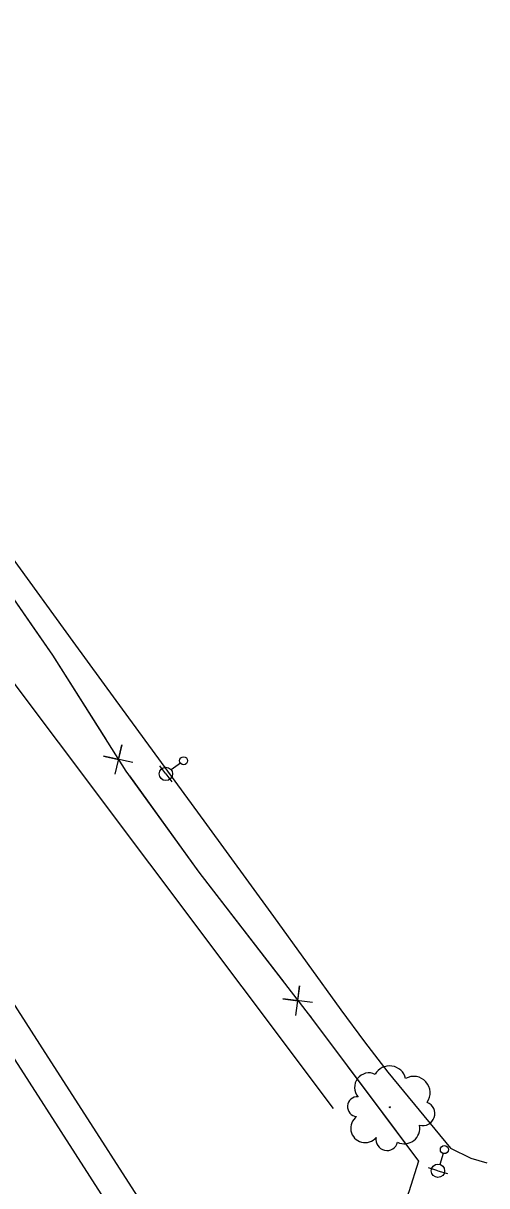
# Model space of a CAD drawing. Extents: x 1746719 to 1766531, y 631721 to 662391.
# Drawn here: x 1759021.9 to 1759195.3, y 643107.3 to 643542.4 of the extents above; entities that cross this region are included whole.
import ezdxf

# ---------------------------------------------------------------- set-up
doc = ezdxf.new("R2010")
doc.units = 0
for name, color, linetype in [('SURVEY - AERIAL SURVEY - Photo Control - Points - Elevations', 7, 'Continuous'), ('SURVEY - AERIAL SURVEY - Photo Control with Text', 7, 'Continuous'), ('SURVEY - CENTERLINE - Existing Roads - Development', 7, 'Continuous'), ('SURVEY - CENTERLINE - Existing Roads Curve Text', 7, 'Continuous'), ('SURVEY - CONTROL - Points - Locators', 7, 'Continuous')]:
    doc.layers.add(name, color=color, linetype=linetype)

msp = doc.modelspace()

# ---------------------------------------------------------------- linework, layer by layer
at = {"layer": 'SURVEY - AERIAL SURVEY - Photo Control - Points - Elevations'}
for points in [[(1758528.06, 643931.93), (1758563.85, 643876.61), (1758601.12, 643819.25), (1758634.52, 643767.49), (1758665.16, 643720.35), (1758703.51, 643661.29), (1758738.55, 643607.32), (1758780.47, 643542.02), (1758810.94, 643495.12), (1758838.28, 643453.17), (1758866.99, 643408.66), (1758892.36, 643369.61), (1758923.55, 643321.11), (1758957.87, 643268.54), (1758994.04, 643213.01), (1759028.02, 643160.29), (1759080.26, 643078.92)], [(1758518.82, 643925.96), (1758554.62, 643870.63), (1758591.89, 643813.27), (1758625.29, 643761.51), (1758655.94, 643714.35), (1758694.29, 643655.3), (1758729.31, 643601.35), (1758771.23, 643536.05), (1758801.72, 643489.13), (1758829.05, 643447.19), (1758857.76, 643402.68), (1758883.12, 643363.64), (1758914.32, 643315.13), (1758948.66, 643262.53), (1758984.81, 643207.03), (1759018.77, 643154.33), (1759063.92, 643084.02)], [(1759003.38, 643362.93), (1759017.18, 643343.14), (1759040.47, 643310.99), (1759056.6, 643288.85), (1759089.49, 643243.87), (1759115.55, 643208.09), (1759140.69, 643173.1), (1759149.6, 643161.07), (1759158.34, 643149.83), (1759181.79, 643121.28), (1759189.37, 643117.57), (1759195.33, 643115.89)]]:
    msp.add_lwpolyline(points, dxfattribs=at)
at = {"layer": 'SURVEY - AERIAL SURVEY - Photo Control with Text'}
msp.add_circle((1759159.08, 643136.65), 0.189, dxfattribs=at)
for centre, radius, start, end in [((1759151.27, 643144.1), 5.4, 64.1938, 220.9827), ((1759158.98, 643145.96), 6.16, 13.2465, 150.7708), ((1759168.04, 643142.07), 6.12, 324.1424, 119.9809), ((1759146.95, 643136.85), 3.71, 86.31, 265.0556), ((1759171.41, 643134.26), 4.51, 254.3953, 69.3956), ((1759149.83, 643128.81), 5.39, 126.3306, 319.7503), ((1759164.49, 643128.8), 5.82, 244.2364, 11.082), ((1759157.97, 643124.54), 4.1, 168.9493, 346.2685)]:
    msp.add_arc(centre, radius, start, end, dxfattribs=at)
at = {"layer": 'SURVEY - CENTERLINE - Existing Roads - Development'}
for p, q in [((1759075.27, 643261.44), (1759073.03, 643264.45)), ((1759080.69, 643265.47), (1759077.28, 643262.93)), ((1759075.27, 643261.44), (1759077.51, 643258.43)), ((1759179.03, 643119.34), (1759177.8, 643115.27)), ((1759177.08, 643112.88), (1759173.49, 643113.96)), ((1759177.08, 643112.88), (1759180.67, 643111.79))]:
    msp.add_line(p, q, dxfattribs=at)
for centre, radius in [((1759081.89, 643266.36), 1.5), ((1759075.27, 643261.44), 2.5), ((1759179.47, 643120.77), 1.5), ((1759177.08, 643112.88), 2.5)]:
    msp.add_circle(centre, radius, dxfattribs=at)
at = {"layer": 'SURVEY - CENTERLINE - Existing Roads Curve Text'}
for points in [[(1758597.61, 643977.01), (1758617.39, 643945.88), (1758662.34, 643875.34), (1758704.61, 643809.95), (1758741.93, 643752.08), (1758778.03, 643696.12), (1758822.35, 643623.21), (1758848.54, 643583.5), (1758881.82, 643532.03), (1758922.45, 643468.73), (1758955.21, 643418.24), (1758991.22, 643365.93), (1759032.86, 643305.85), (1759060.34, 643262.49), (1759087.59, 643224.61), (1759129.75, 643170.02), (1759169.86, 643116.48), (1759166.15, 643104.96), (1759158.27, 643084.9), (1759146.54, 643057.47)], [(1758999.29, 643354.29), (1759025.72, 643316.15)], [(1759025.72, 643316.15), (1759032.86, 643305.85), (1759052.92, 643274.2)], [(1759062.96, 643265.65), (1759051.97, 643268.04), (1759057.49, 643266.8), (1759058.73, 643272.32), (1759056.2, 643261.36)], [(1759061.64, 643260.68), (1759087.59, 643224.61), (1759088.8, 643223.05)], [(1759088.8, 643223.05), (1759119.36, 643183.48)], [(1759130.15, 643175.89), (1759118.99, 643177.25), (1759124.6, 643176.53), (1759125.32, 643182.14), (1759123.81, 643171)], [(1759129.2, 643170.74), (1759129.75, 643170.02), (1759157.03, 643133.61)], [(1759157.03, 643133.61), (1759169.86, 643116.48), (1759166.15, 643104.96), (1759160.12, 643089.61)]]:
    msp.add_lwpolyline(points, dxfattribs=at)
at = {"layer": 'SURVEY - CONTROL - Points - Locators'}
msp.add_lwpolyline([(1758966.41, 643503.68), (1758946.59, 643418.38), (1758946.2, 643405.18), (1758952.62, 643385.1), (1758966.08, 643364.83), (1759137.83, 643136.17)], dxfattribs=at)

doc.saveas('drawing.dxf')
